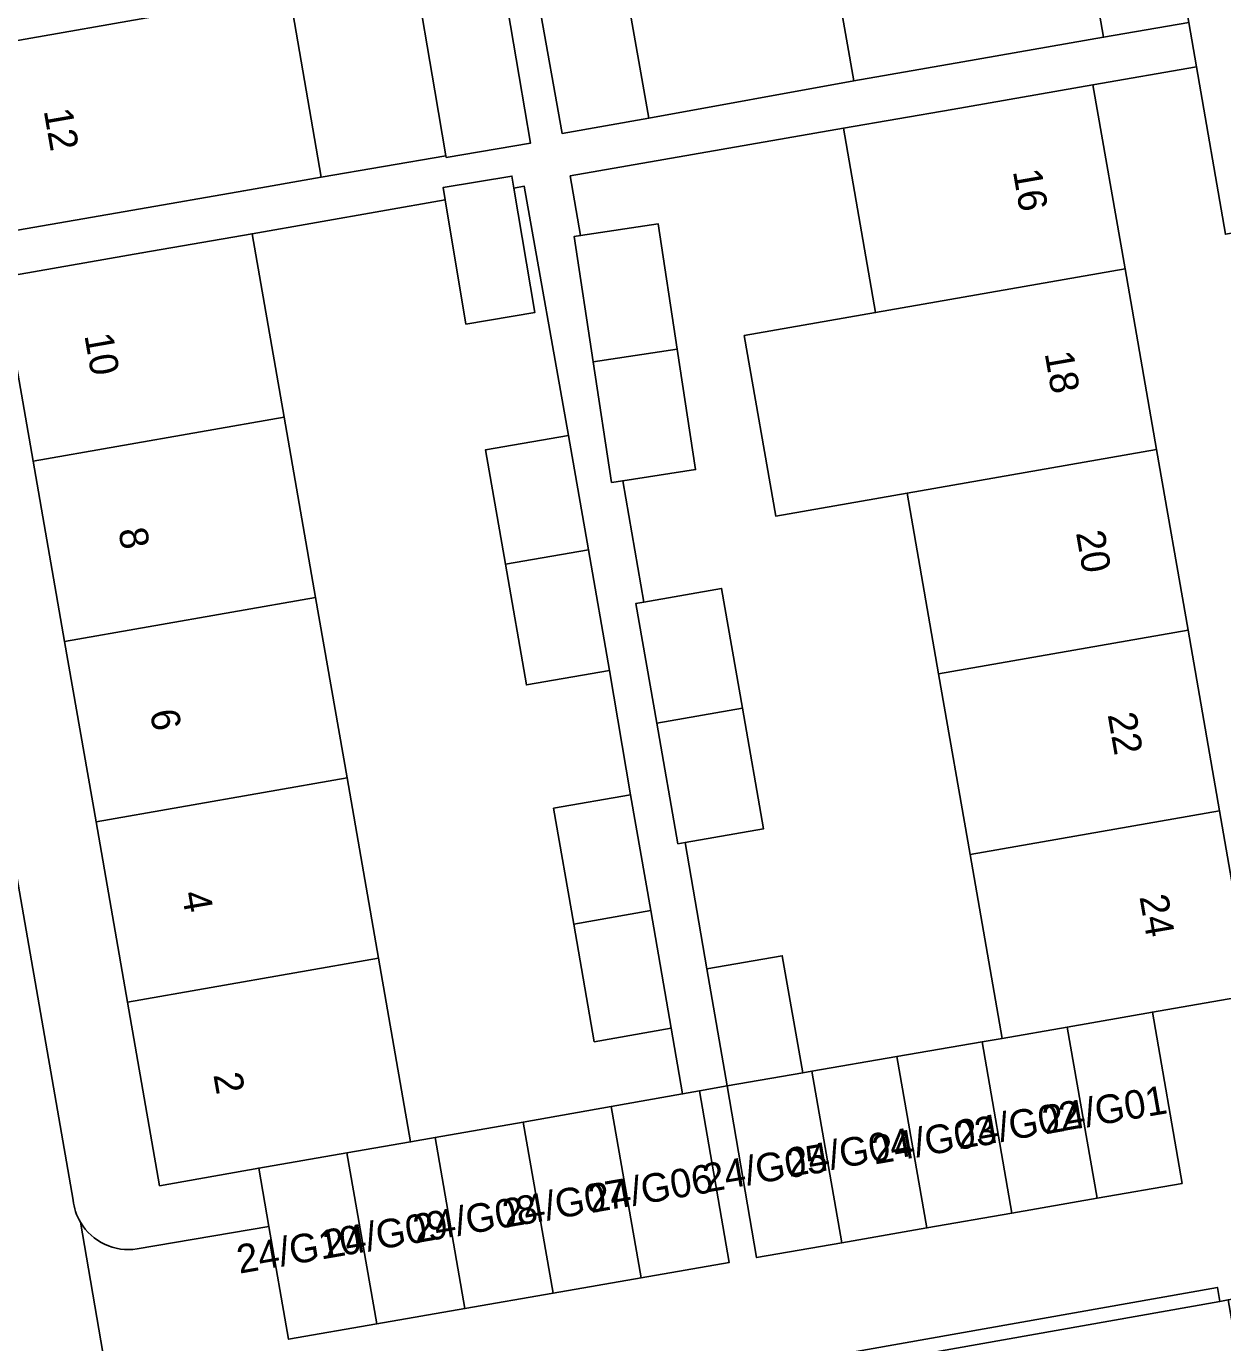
# Model space of a CAD drawing. Extents: x 162879 to 165540, y 384011 to 385181.
# Drawn here: x 164119.01 to 164160.86, y 384627.82 to 384673.87 of the extents above; entities that cross this region are included whole.
import ezdxf

# ---------------------------------------------------------------- set-up
doc = ezdxf.new("R2010")
doc.units = 0
for name, color, linetype in [('IMGEO_Erf', 7, 'Continuous'), ('IMGEO_Pand', 7, 'Continuous'), ('IMGEO_Pand_nummerreeks', 7, 'Continuous'), ('IMGEO_Rijbaan_lokaal_open', 7, 'Continuous'), ('IMGEO_Voetpad_open', 7, 'Continuous')]:
    doc.layers.add(name, color=color, linetype=linetype)

msp = doc.modelspace()

# ---------------------------------------------------------------- linework, layer by layer
at = {"layer": 'IMGEO_Erf'}
for points in [[(164143.525, 384697.355), (164142.422, 384703.674), (164141.32, 384709.992), (164141.071, 384711.421), (164140.197, 384716.432), (164148.94, 384717.957), (164150.063, 384711.518), (164151.165, 384705.199), (164152.268, 384698.88), (164153.37, 384692.561), (164154.472, 384686.241), (164155.574, 384679.923), (164156.697, 384673.487), (164159.679, 384674.007), (164151.836, 384719.544)], [(164118.856, 384712.601), (164119.715, 384707.676), (164119.978, 384706.162), (164121.081, 384699.842), (164122.184, 384693.521), (164123.286, 384687.201), (164124.389, 384680.88), (164125.491, 384674.561), (164128.211, 384675.03), (164129.322, 384668.589), (164133.689, 384669.342), (164133.302, 384671.614), (164132.588, 384675.799), (164131.909, 384679.772), (164134.856, 384680.276), (164134.394, 384682.706), (164131.447, 384682.203), (164131.097, 384684.254), (164130.383, 384688.439), (164129.704, 384692.412)], [(164139.993, 384675.16), (164140.791, 384670.663), (164147.954, 384671.962), (164146.831, 384678.398)], [(164160.955, 384666.6), (164159.946, 384672.458), (164156.322, 384671.826), (164157.445, 384665.387), (164158.547, 384659.067), (164159.65, 384652.748), (164160.752, 384646.428), (164161.875, 384639.99), (164161.291, 384639.888), (164161.697, 384637.855), (164164.12, 384638.259)], [(164120.347, 384652.351), (164119.247, 384658.659), (164118.126, 384665.084), (164115.111, 384664.558), (164120.649, 384632.808)], [(164122.883, 384631.106), (164127.496, 384631.89), (164127.14, 384633.931), (164123.669, 384633.312), (164122.548, 384639.735), (164121.448, 384646.043), (164120.347, 384652.351)]]:
    msp.add_lwpolyline(points, dxfattribs=at)
for points in [[(164149.818, 384657.539), (164145.226, 384656.736), (164144.124, 384663.054), (164148.716, 384663.858), (164147.592, 384670.303), (164138.037, 384668.637), (164138.396, 384666.553), (164141.108, 384666.966), (164141.778, 384662.577), (164142.421, 384658.363), (164139.875, 384657.974), (164140.606, 384653.731), (164143.331, 384654.206), (164144.062, 384650.018), (164144.799, 384645.799), (164142.055, 384645.32), (164142.817, 384640.9), (164145.455, 384641.36), (164146.169, 384637.264), (164146.488, 384637.319), (164149.466, 384637.833), (164152.444, 384638.346), (164153.145, 384638.467), (164152.023, 384644.899), (164150.921, 384651.219)], [(164135.77, 384655.051), (164135.071, 384659.056), (164137.978, 384659.563), (164136.427, 384668.277), (164136.067, 384668.215), (164136.793, 384663.859), (164134.389, 384663.458), (164133.666, 384667.796), (164126.908, 384666.616), (164128.028, 384660.195), (164129.128, 384653.888), (164130.229, 384647.579), (164131.329, 384641.271), (164132.45, 384634.844), (164133.309, 384634.996), (164136.391, 384635.541), (164139.473, 384636.086), (164141.969, 384636.527), (164141.569, 384638.821), (164138.879, 384638.352), (164138.161, 384642.466), (164137.454, 384646.518), (164140.144, 384646.987), (164139.412, 384651.338), (164136.506, 384650.832)]]:
    msp.add_lwpolyline(points, close=True, dxfattribs=at)
for centre, radius, start, end in [((164122.577, 384633.013), 1.939, 186.077, 210.303), ((164122.569, 384633.011), 1.93, 210.3597, 279.3691)]:
    msp.add_arc(centre, radius, start, end, dxfattribs=at)
at = {"layer": 'IMGEO_Pand'}
for points in [[(164116.689, 384673.025), (164125.491, 384674.561), (164124.389, 384680.88), (164115.587, 384679.345)], [(164146.831, 384678.398), (164147.954, 384671.962), (164151.772, 384672.628), (164156.697, 384673.487), (164155.574, 384679.923)], [(164135.533, 384676.313), (164132.588, 384675.799), (164133.302, 384671.614), (164133.689, 384669.342), (164133.699, 384669.284), (164136.647, 384669.787), (164136.249, 384672.117)], [(164116.689, 384673.025), (164117.812, 384666.587), (164122.738, 384667.446), (164126.614, 384668.122), (164129.322, 384668.589), (164128.211, 384675.03), (164125.491, 384674.561)], [(164140.791, 384670.663), (164139.993, 384675.16), (164136.953, 384674.621), (164137.751, 384670.124)], [(164157.445, 384665.387), (164156.322, 384671.826), (164151.397, 384670.967), (164147.592, 384670.303), (164148.716, 384663.858)], [(164136.067, 384668.215), (164135.997, 384668.635), (164133.593, 384668.234), (164133.666, 384667.796), (164134.389, 384663.458), (164136.793, 384663.859)], [(164141.108, 384666.966), (164138.396, 384666.553), (164138.169, 384666.518), (164138.839, 384662.129), (164141.778, 384662.577)], [(164128.028, 384660.195), (164126.908, 384666.616), (164123.052, 384665.943), (164118.126, 384665.084), (164119.247, 384658.659)], [(164157.445, 384665.387), (164148.716, 384663.858), (164144.124, 384663.054), (164145.226, 384656.736), (164149.818, 384657.539), (164158.547, 384659.067)], [(164141.778, 384662.577), (164138.839, 384662.129), (164139.482, 384657.914), (164139.875, 384657.974), (164142.421, 384658.363)], [(164128.028, 384660.195), (164119.247, 384658.659), (164120.347, 384652.351), (164129.128, 384653.888)], [(164137.978, 384659.563), (164135.071, 384659.056), (164135.77, 384655.051), (164138.676, 384655.559)], [(164158.547, 384659.067), (164149.818, 384657.539), (164150.921, 384651.219), (164159.65, 384652.748)], [(164138.676, 384655.559), (164135.77, 384655.051), (164136.506, 384650.832), (164139.412, 384651.338)], [(164121.448, 384646.043), (164130.229, 384647.579), (164129.128, 384653.888), (164120.347, 384652.351)], [(164143.331, 384654.206), (164140.606, 384653.731), (164140.333, 384653.683), (164141.065, 384649.493), (164144.062, 384650.018)], [(164160.752, 384646.428), (164159.65, 384652.748), (164150.921, 384651.219), (164152.023, 384644.899)], [(164144.062, 384650.018), (164141.065, 384649.493), (164141.801, 384645.276), (164142.055, 384645.32), (164144.799, 384645.799)], [(164121.448, 384646.043), (164122.548, 384639.735), (164131.329, 384641.271), (164130.229, 384647.579)], [(164140.851, 384642.937), (164140.144, 384646.987), (164137.454, 384646.518), (164138.161, 384642.466)], [(164160.752, 384646.428), (164152.023, 384644.899), (164153.145, 384638.467), (164155.421, 384638.864), (164158.403, 384639.385), (164161.291, 384639.888), (164161.875, 384639.99)], [(164140.851, 384642.937), (164138.161, 384642.466), (164138.879, 384638.352), (164141.569, 384638.821)], [(164143.523, 384636.803), (164146.169, 384637.264), (164145.455, 384641.36), (164142.817, 384640.9)], [(164130.225, 384634.461), (164132.45, 384634.844), (164131.329, 384641.271), (164122.548, 384639.735), (164123.669, 384633.312), (164127.14, 384633.931)], [(164155.421, 384638.864), (164156.466, 384632.876), (164159.443, 384633.395), (164158.403, 384639.385)], [(164153.489, 384632.356), (164156.466, 384632.876), (164155.421, 384638.864), (164153.145, 384638.467), (164152.444, 384638.346)], [(164153.489, 384632.356), (164152.444, 384638.346), (164149.466, 384637.833), (164150.512, 384631.837)], [(164146.488, 384637.319), (164147.535, 384631.317), (164150.512, 384631.837), (164149.466, 384637.833)], [(164146.488, 384637.319), (164146.169, 384637.264), (164143.523, 384636.803), (164144.558, 384630.798), (164147.535, 384631.317)], [(164142.555, 384636.631), (164141.969, 384636.527), (164139.473, 384636.086), (164140.519, 384630.093), (164143.602, 384630.631)], [(164136.391, 384635.541), (164137.435, 384629.555), (164140.519, 384630.093), (164139.473, 384636.086)], [(164136.391, 384635.541), (164133.309, 384634.996), (164134.352, 384629.018), (164137.435, 384629.555)], [(164134.352, 384629.018), (164133.309, 384634.996), (164132.45, 384634.844), (164130.225, 384634.461), (164131.268, 384628.48)], [(164130.225, 384634.461), (164127.14, 384633.931), (164127.496, 384631.89), (164128.185, 384627.942), (164131.268, 384628.48)]]:
    msp.add_lwpolyline(points, close=True, dxfattribs=at)
at = {"layer": 'IMGEO_Rijbaan_lokaal_open'}
msp.add_lwpolyline([(164161.956, 384624.201), (164161.048, 384629.318), (164160.767, 384629.268), (164126.479, 384623.185), (164123.09, 384622.584)], dxfattribs=at)
at = {"layer": 'IMGEO_Voetpad_open'}
for points in [[(164151.836, 384719.544), (164159.679, 384674.007), (164159.946, 384672.458), (164160.955, 384666.6), (164163.891, 384667.091), (164157.856, 384701.625)], [(164120.649, 384632.808), (164115.111, 384664.558), (164114.847, 384666.07), (164106.885, 384711.715)], [(164135.533, 384676.313), (164136.249, 384672.117), (164136.647, 384669.787), (164133.699, 384669.284), (164133.689, 384669.342), (164129.322, 384668.589), (164126.614, 384668.122), (164122.738, 384667.446), (164117.812, 384666.587)], [(164118.126, 384665.084), (164123.052, 384665.943), (164126.908, 384666.616), (164133.666, 384667.796), (164133.593, 384668.234), (164135.997, 384668.635), (164136.067, 384668.215), (164136.427, 384668.277), (164137.978, 384659.563), (164138.676, 384655.559), (164139.412, 384651.338), (164140.144, 384646.987), (164140.851, 384642.937), (164141.569, 384638.821), (164141.969, 384636.527), (164142.555, 384636.631), (164143.523, 384636.803), (164142.817, 384640.9), (164142.055, 384645.32), (164141.801, 384645.276), (164141.065, 384649.493), (164140.333, 384653.683), (164140.606, 384653.731), (164139.875, 384657.974), (164139.482, 384657.914), (164138.839, 384662.129), (164138.169, 384666.518), (164138.396, 384666.553), (164138.037, 384668.637), (164147.592, 384670.303), (164151.397, 384670.967), (164156.322, 384671.826), (164159.946, 384672.458), (164159.679, 384674.007), (164156.697, 384673.487), (164151.772, 384672.628), (164147.954, 384671.962), (164140.791, 384670.663), (164137.751, 384670.124), (164136.953, 384674.621)], [(164182.656, 384639.182), (164187.362, 384640.008), (164186.987, 384642.149), (164164.12, 384638.259), (164161.697, 384637.855), (164161.291, 384639.888), (164158.403, 384639.385), (164159.443, 384633.395), (164156.466, 384632.876), (164153.489, 384632.356), (164150.512, 384631.837), (164147.535, 384631.317), (164144.558, 384630.798), (164143.523, 384636.803), (164142.555, 384636.631), (164143.602, 384630.631), (164140.519, 384630.093), (164137.435, 384629.555), (164134.352, 384629.018), (164131.268, 384628.48), (164128.185, 384627.942), (164127.496, 384631.89), (164122.883, 384631.106)], [(164122.535, 384622.513), (164120.903, 384632.035)], [(164120.903, 384632.035), (164122.535, 384622.513)], [(164123.09, 384622.584), (164126.479, 384623.185), (164126.39, 384623.677), (164160.679, 384629.755), (164160.767, 384629.268), (164161.048, 384629.318), (164163.903, 384629.825), (164165.849, 384630.169)]]:
    msp.add_lwpolyline(points, dxfattribs=at)
msp.add_lwpolyline([(164160.767, 384629.268), (164160.679, 384629.755), (164126.39, 384623.677), (164126.479, 384623.185)], close=True, dxfattribs=at)
for centre, radius, start, end in [((164122.577, 384633.013), 1.939, 186.077, 210.303), ((164122.569, 384633.011), 1.93, 210.3597, 279.3691)]:
    msp.add_arc(centre, radius, start, end, dxfattribs=at)

# ---------------------------------------------------------------- texts
at = {"layer": 'IMGEO_Pand_nummerreeks'}
for s, rotation, p in [('12', 279.8942, (164119.614, 384670.924)), ('16', 279.8943, (164153.519, 384668.803)), ('10', 279.8963, (164121.037, 384663.061)), ('18', 279.8943, (164154.631, 384662.433)), ('8', 279.8963, (164122.225, 384656.253)), ('20', 279.8943, (164155.726, 384656.156)), ('6', 279.8963, (164123.332, 384649.902)), ('22', 279.8943, (164156.835, 384649.794)), ('4', 279.8963, (164124.441, 384643.548)), ('24', 279.8943, (164157.947, 384643.424)), ('2', 279.8963, (164125.55, 384637.196)), ('24/G01', 9.8077, (164154.648, 384635.108)), ('24/G02', 9.8968, (164151.632, 384634.59)), ('24/G03', 9.8077, (164148.689, 384634.055)), ('24/G04', 9.8077, (164145.704, 384633.618)), ('24/G05', 9.8077, (164142.772, 384633.07)), ('24/G06', 9.809, (164138.765, 384632.356)), ('24/G07', 9.8077, (164135.76, 384631.842)), ('24/G08', 9.8077, (164132.633, 384631.302)), ('24/G09', 9.8077, (164129.496, 384630.76)), ('24/G10', 9.8077, (164126.463, 384630.235))]:
    msp.add_text(s, height=1, rotation=rotation, dxfattribs=at).set_placement(p)

doc.saveas('drawing.dxf')
